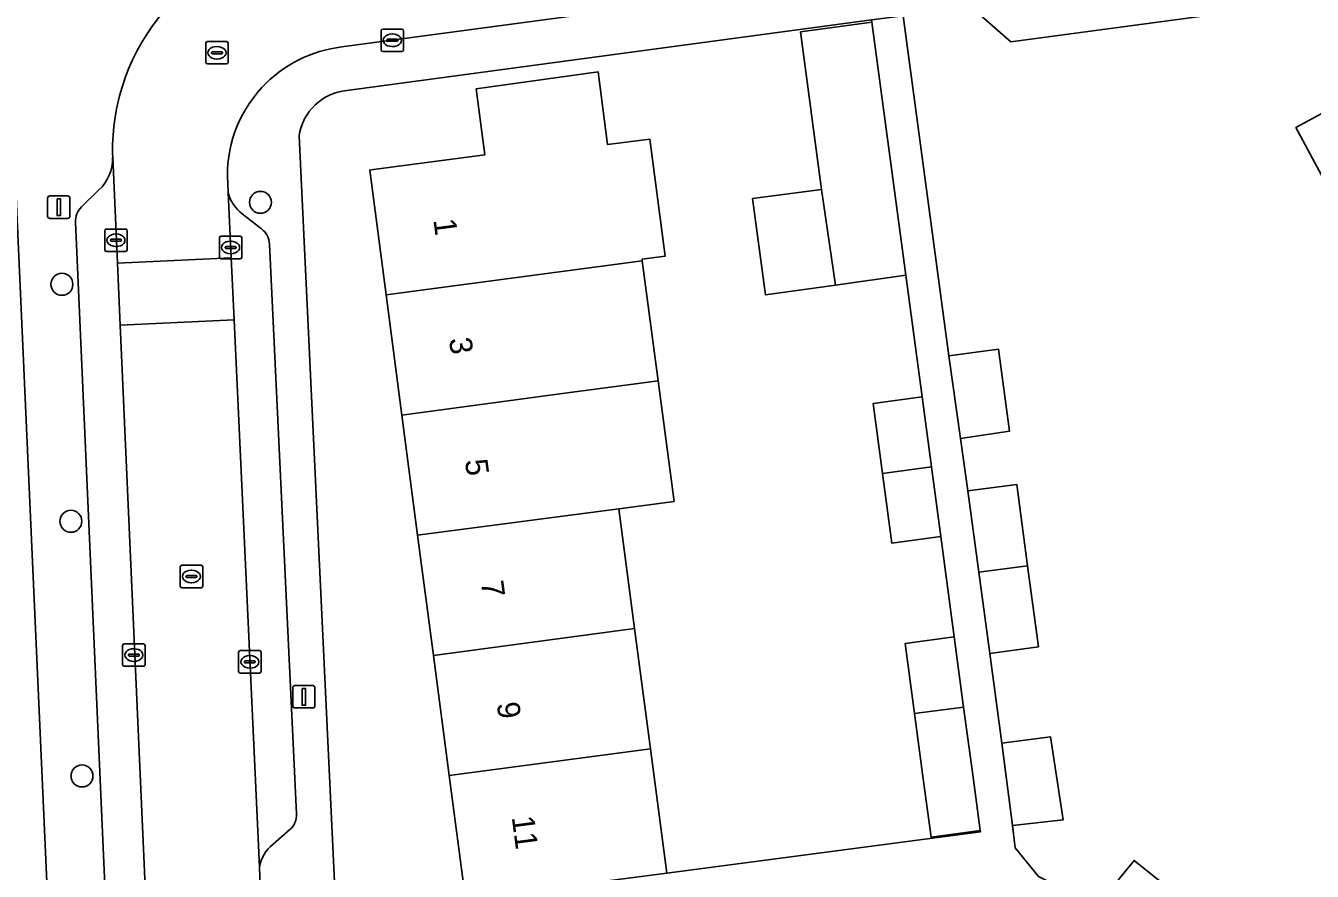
# Model space of a CAD drawing. Extents: x 163426 to 164192, y 380329 to 381641.
# Drawn here: x 163586.2 to 163643.5, y 381158.7 to 381196.3 of the extents above; entities that cross this region are included whole.
import ezdxf

# ---------------------------------------------------------------- set-up
doc = ezdxf.new("R2010")
doc.units = 0
for name, color, linetype in [('IMGEO_Boom', 7, 'Continuous'), ('IMGEO_Erf', 7, 'Continuous'), ('IMGEO_Kolk', 7, 'Continuous'), ('IMGEO_Lichtmast', 7, 'Continuous'), ('IMGEO_Pand', 7, 'Continuous'), ('IMGEO_Pand_nummerreeks', 7, 'Continuous'), ('IMGEO_Parkeervlak_open', 7, 'Continuous'), ('IMGEO_Rijbaan_lokaal_open', 7, 'Continuous'), ('IMGEO_Rioolput', 7, 'Continuous'), ('IMGEO_Voetpad_open', 7, 'Continuous')]:
    doc.layers.add(name, color=color, linetype=linetype)

msp = doc.modelspace()

# ---------------------------------------------------------------- linework, layer by layer
at = {"layer": 'IMGEO_Boom'}
for centre in [(163596.662, 381188.481), (163587.823, 381184.833), (163588.223, 381174.282), (163588.717, 381162.943)]:
    msp.add_circle(centre, 0.489, dxfattribs=at)
at = {"layer": 'IMGEO_Erf'}
msp.add_lwpolyline([(163585.775, 381189.046), (163578.297, 381201.975), (163576.432, 381215.809), (163574.018, 381215.484), (163574.833, 381209.492), (163575.602, 381203.843), (163576.319, 381198.571), (163578.704, 381198.889), (163578.754, 381198.513), (163579.508, 381192.858), (163580.26, 381187.221), (163581.028, 381181.457), (163581.796, 381175.694), (163581.828, 381175.457), (163579.454, 381175.113), (163580.181, 381169.734), (163580.944, 381164.087), (163581.707, 381158.441), (163582.472, 381152.784), (163583.233, 381147.147), (163584.225, 381139.808), (163587.952, 381140.312)], close=True, dxfattribs=at)
for points in [[(163625.277, 381196.79), (163627.315, 381181.652), (163629.515, 381181.946), (163630.016, 381178.295), (163627.823, 381177.971), (163628.162, 381175.636), (163630.331, 381175.926), (163630.815, 381172.297), (163631.297, 381168.689), (163629.13, 381168.399), (163629.664, 381164.399), (163631.831, 381164.689), (163632.406, 381160.991), (163630.141, 381160.73), (163630.269, 381159.747), (163631.307, 381158.46), (163632.898, 381157.653), (163634.177, 381157.48), (163635.56, 381159.18), (163638.388, 381156.905), (163641.24, 381154.61), (163639.848, 381152.915), (163643.831, 381149.709)], [(163642.478, 381197.292), (163630.068, 381195.629), (163628.28, 381197.194)], [(163623.934, 381179.524), (163626.116, 381179.82), (163625.39, 381185.232), (163622.27, 381184.798), (163619.144, 381184.363), (163618.571, 381188.647), (163621.647, 381189.059), (163620.708, 381196.072), (163623.882, 381196.497), (163623.868, 381196.6), (163600.505, 381193.454)], [(163645.133, 381187.411), (163642.764, 381191.813), (163650.656, 381196.072)], [(163605.785, 381157.461), (163605.064, 381162.963), (163604.364, 381168.3), (163603.661, 381173.657), (163602.96, 381179.005), (163602.257, 381184.364), (163601.529, 381189.919), (163601.691, 381189.941), (163606.654, 381190.602), (163606.268, 381193.538), (163611.694, 381194.299), (163612.12, 381191.051), (163613.995, 381191.296), (163614.678, 381186.084), (163613.652, 381185.949), (163613.662, 381185.877), (163614.131, 381182.322), (163614.278, 381181.209), (163614.366, 381180.541), (163615.076, 381175.16), (163612.618, 381174.836), (163613.321, 381169.509), (163614.028, 381164.154), (163614.76, 381158.609), (163628.713, 381160.451), (163628.705, 381160.512), (163626.516, 381160.219), (163626.197, 381162.596), (163625.778, 381165.719), (163625.36, 381168.837), (163627.549, 381169.131), (163626.95, 381173.599), (163624.778, 381173.304), (163624.356, 381176.416), (163623.934, 381179.524)], [(163598.383, 381191.441), (163599.954, 381158.225)]]:
    msp.add_lwpolyline(points, dxfattribs=at)
msp.add_arc((163600.722, 381191.101), 2.363, 95.2626, 171.7174, dxfattribs=at)
at = {"layer": 'IMGEO_Kolk'}
for p, q in [((163602.108, 381196.197), (163602.96, 381196.197)), ((163602.033, 381195.271), (163602.033, 381196.123)), ((163602.292, 381195.691), (163602.292, 381195.703)), ((163602.73, 381195.654), (163602.332, 381195.654)), ((163602.335, 381195.74), (163602.733, 381195.74)), ((163602.521, 381195.977), (163602.546, 381195.977)), ((163602.776, 381195.703), (163602.776, 381195.691)), ((163603.034, 381196.123), (163603.034, 381195.271)), ((163602.96, 381195.197), (163602.108, 381195.197)), ((163602.544, 381195.417), (163602.519, 381195.417)), ((163589.729, 381186.368), (163589.729, 381187.22)), ((163589.804, 381187.294), (163590.656, 381187.294)), ((163590.217, 381187.074), (163590.242, 381187.074)), ((163590.73, 381187.22), (163590.73, 381186.368)), ((163589.988, 381186.788), (163589.988, 381186.8)), ((163590.426, 381186.751), (163590.028, 381186.751)), ((163590.031, 381186.837), (163590.429, 381186.837)), ((163590.24, 381186.514), (163590.215, 381186.514)), ((163590.472, 381186.8), (163590.472, 381186.788)), ((163594.834, 381186.047), (163594.834, 381186.899)), ((163594.909, 381186.973), (163595.761, 381186.973)), ((163595.093, 381186.467), (163595.093, 381186.479)), ((163595.136, 381186.516), (163595.534, 381186.516)), ((163595.322, 381186.753), (163595.347, 381186.753)), ((163595.577, 381186.479), (163595.577, 381186.467)), ((163595.835, 381186.899), (163595.835, 381186.047)), ((163590.656, 381186.294), (163589.804, 381186.294)), ((163595.761, 381185.973), (163594.909, 381185.973)), ((163595.531, 381186.43), (163595.133, 381186.43)), ((163595.345, 381186.193), (163595.32, 381186.193)), ((163590.527, 381167.899), (163590.527, 381168.751)), ((163590.602, 381168.825), (163591.454, 381168.825)), ((163591.528, 381168.751), (163591.528, 381167.899)), ((163590.786, 381168.319), (163590.786, 381168.331)), ((163591.224, 381168.282), (163590.826, 381168.282)), ((163590.829, 381168.368), (163591.227, 381168.368)), ((163591.015, 381168.605), (163591.04, 381168.605)), ((163591.27, 381168.331), (163591.27, 381168.319)), ((163595.69, 381167.596), (163595.69, 381168.448)), ((163595.765, 381168.522), (163596.617, 381168.522)), ((163596.178, 381168.302), (163596.203, 381168.302)), ((163596.691, 381168.448), (163596.691, 381167.596)), ((163591.454, 381167.825), (163590.602, 381167.825)), ((163591.038, 381168.045), (163591.013, 381168.045)), ((163595.949, 381168.016), (163595.949, 381168.028)), ((163596.387, 381167.979), (163595.989, 381167.979)), ((163595.992, 381168.065), (163596.39, 381168.065)), ((163596.201, 381167.742), (163596.176, 381167.742)), ((163596.433, 381168.028), (163596.433, 381168.016)), ((163596.617, 381167.522), (163595.765, 381167.522))]:
    msp.add_line(p, q, dxfattribs=at)
for points in [[(163602.108, 381196.197), (163602.96, 381196.197)], [(163602.033, 381195.271), (163602.033, 381196.123)], [(163603.034, 381196.123), (163603.034, 381195.271)], [(163602.96, 381195.197), (163602.108, 381195.197)], [(163589.729, 381186.368), (163589.729, 381187.22)], [(163589.804, 381187.294), (163590.656, 381187.294)], [(163590.73, 381187.22), (163590.73, 381186.368)], [(163594.834, 381186.047), (163594.834, 381186.899)], [(163594.909, 381186.973), (163595.761, 381186.973)], [(163595.835, 381186.899), (163595.835, 381186.047)], [(163590.656, 381186.294), (163589.804, 381186.294)], [(163595.761, 381185.973), (163594.909, 381185.973)], [(163590.527, 381167.899), (163590.527, 381168.751)], [(163590.602, 381168.825), (163591.454, 381168.825)], [(163591.528, 381168.751), (163591.528, 381167.899)], [(163595.69, 381167.596), (163595.69, 381168.448)], [(163595.765, 381168.522), (163596.617, 381168.522)], [(163596.691, 381168.448), (163596.691, 381167.596)], [(163591.454, 381167.825), (163590.602, 381167.825)], [(163596.617, 381167.522), (163595.765, 381167.522)]]:
    msp.add_lwpolyline(points, dxfattribs=at)
for centre, radius, start, end in [((163602.11, 381196.121), 0.0765, 91.552, 178.448), ((163602.11, 381196.121), 0.0765, 91.552, 178.448), ((163602.958, 381196.121), 0.0765, 1.552, 88.448), ((163602.958, 381196.121), 0.0765, 1.552, 88.448), ((163602.332, 381195.7), 0.0403, 85.8775, 175.7526), ((163602.329, 381195.69), 0.0366, 178.938, 274.7102), ((163602.733, 381195.697), 0.043, 264.8664, 352.4533), ((163602.737, 381195.702), 0.0386, 1.7309, 96.639), ((163602.11, 381195.273), 0.0765, 181.552, 268.448), ((163602.11, 381195.273), 0.0765, 181.552, 268.448), ((163602.958, 381195.273), 0.0765, 271.552, 358.448), ((163602.958, 381195.273), 0.0765, 271.552, 358.448), ((163589.806, 381187.218), 0.0765, 91.552, 178.448), ((163589.806, 381187.218), 0.0765, 91.552, 178.448), ((163590.654, 381187.218), 0.0765, 1.552, 88.448), ((163590.654, 381187.218), 0.0765, 1.552, 88.448), ((163590.028, 381186.797), 0.0403, 85.8775, 175.7526), ((163590.025, 381186.787), 0.0366, 178.938, 274.7102), ((163590.429, 381186.794), 0.043, 264.8664, 352.4533), ((163590.433, 381186.799), 0.0386, 1.7309, 96.639), ((163594.911, 381186.897), 0.0765, 91.552, 178.448), ((163594.911, 381186.897), 0.0765, 91.552, 178.448), ((163595.133, 381186.476), 0.0403, 85.8775, 175.7526), ((163595.13, 381186.466), 0.0366, 178.938, 274.7102), ((163595.534, 381186.473), 0.043, 264.8664, 352.4533), ((163595.538, 381186.478), 0.0386, 1.7309, 96.639), ((163595.759, 381186.897), 0.0765, 1.552, 88.448), ((163595.759, 381186.897), 0.0765, 1.552, 88.448), ((163589.806, 381186.37), 0.0765, 181.552, 268.448), ((163589.806, 381186.37), 0.0765, 181.552, 268.448), ((163590.654, 381186.37), 0.0765, 271.552, 358.448), ((163590.654, 381186.37), 0.0765, 271.552, 358.448), ((163594.911, 381186.049), 0.0765, 181.552, 268.448), ((163594.911, 381186.049), 0.0765, 181.552, 268.448), ((163595.759, 381186.049), 0.0765, 271.552, 358.448), ((163595.759, 381186.049), 0.0765, 271.552, 358.448), ((163590.604, 381168.749), 0.0765, 91.552, 178.448), ((163590.604, 381168.749), 0.0765, 91.552, 178.448), ((163591.452, 381168.749), 0.0765, 1.552, 88.448), ((163591.452, 381168.749), 0.0765, 1.552, 88.448), ((163590.826, 381168.328), 0.0403, 85.8775, 175.7526), ((163590.823, 381168.318), 0.0366, 178.938, 274.7102), ((163591.227, 381168.325), 0.043, 264.8664, 352.4533), ((163591.231, 381168.33), 0.0386, 1.7309, 96.639), ((163595.767, 381168.446), 0.0765, 91.552, 178.448), ((163595.767, 381168.446), 0.0765, 91.552, 178.448), ((163596.615, 381168.446), 0.0765, 1.552, 88.448), ((163596.615, 381168.446), 0.0765, 1.552, 88.448), ((163590.604, 381167.901), 0.0765, 181.552, 268.448), ((163590.604, 381167.901), 0.0765, 181.552, 268.448), ((163591.452, 381167.901), 0.0765, 271.552, 358.448), ((163591.452, 381167.901), 0.0765, 271.552, 358.448), ((163595.767, 381167.598), 0.0765, 181.552, 268.448), ((163595.767, 381167.598), 0.0765, 181.552, 268.448), ((163595.989, 381168.025), 0.0403, 85.8775, 175.7526), ((163595.986, 381168.015), 0.0366, 178.938, 274.7102), ((163596.39, 381168.022), 0.043, 264.8664, 352.4533), ((163596.394, 381168.027), 0.0386, 1.7309, 96.639), ((163596.615, 381167.598), 0.0765, 271.552, 358.448), ((163596.615, 381167.598), 0.0765, 271.552, 358.448)]:
    msp.add_arc(centre, radius, start, end, dxfattribs=at)
for centre, major_axis, ratio, start_param, end_param in [((163602.52, 381195.697), (-0.387, 0.002), 0.722429, 4.712389, 7.853982), ((163602.545, 381195.697), (-0.39, 0.002), 0.717154, 1.570796, 4.712389), ((163590.216, 381186.794), (-0.387, 0.002), 0.722429, 4.712389, 7.853982), ((163590.241, 381186.794), (-0.39, 0.002), 0.717154, 1.570796, 4.712389), ((163595.321, 381186.473), (-0.387, 0.002), 0.722429, 4.712389, 7.853982), ((163595.346, 381186.473), (-0.39, 0.002), 0.717154, 1.570796, 4.712389), ((163591.014, 381168.325), (-0.387, 0.002), 0.722429, 4.712389, 7.853982), ((163591.039, 381168.325), (-0.39, 0.002), 0.717154, 1.570796, 4.712389), ((163596.177, 381168.022), (-0.387, 0.002), 0.722429, 4.712389, 7.853982), ((163596.202, 381168.022), (-0.39, 0.002), 0.717154, 1.570796, 4.712389)]:
    msp.add_ellipse(centre, major_axis=major_axis, ratio=ratio, start_param=start_param, end_param=end_param, dxfattribs=at)
at = {"layer": 'IMGEO_Lichtmast'}
for p, q in [((163587.288, 381188.764), (163588.078, 381188.764)), ((163588.078, 381188.764), (163587.288, 381188.764)), ((163587.188, 381187.864), (163587.188, 381188.664)), ((163587.188, 381188.664), (163587.188, 381187.864)), ((163588.178, 381188.664), (163588.178, 381187.864)), ((163588.178, 381187.864), (163588.178, 381188.664)), ((163588.078, 381187.764), (163587.288, 381187.764)), ((163587.288, 381187.764), (163588.078, 381187.764)), ((163598.198, 381166.969), (163598.988, 381166.969)), ((163598.988, 381166.969), (163598.198, 381166.969)), ((163598.098, 381166.069), (163598.098, 381166.869)), ((163598.098, 381166.869), (163598.098, 381166.069)), ((163599.088, 381166.869), (163599.088, 381166.069)), ((163599.088, 381166.069), (163599.088, 381166.869)), ((163598.988, 381165.969), (163598.198, 381165.969)), ((163598.198, 381165.969), (163598.988, 381165.969))]:
    msp.add_line(p, q, dxfattribs=at)
for points in [[(163587.608, 381188.639), (163587.758, 381188.639), (163587.758, 381187.889), (163587.608, 381187.889), (163587.608, 381188.639)], [(163598.518, 381166.844), (163598.668, 381166.844), (163598.668, 381166.094), (163598.518, 381166.094), (163598.518, 381166.844)]]:
    msp.add_lwpolyline(points, dxfattribs=at)
for centre, start, end in [((163587.288, 381188.664), 90, 180), ((163587.288, 381188.664), 90, 180), ((163588.078, 381188.664), 0, 90), ((163588.078, 381188.664), 360, 90), ((163587.288, 381187.864), 180, 270), ((163587.288, 381187.864), 180, 270), ((163588.078, 381187.864), 270, 0), ((163588.078, 381187.864), 270, 0), ((163598.198, 381166.869), 90, 180), ((163598.198, 381166.869), 90, 180), ((163598.988, 381166.869), 0, 90), ((163598.988, 381166.869), 360, 90), ((163598.198, 381166.069), 180, 270), ((163598.198, 381166.069), 180, 270), ((163598.988, 381166.069), 270, 0), ((163598.988, 381166.069), 270, 0)]:
    msp.add_arc(centre, 0.1, start, end, dxfattribs=at)
at = {"layer": 'IMGEO_Pand'}
for points in [[(163622.27, 381184.798), (163625.39, 381185.232), (163623.882, 381196.497), (163620.708, 381196.072), (163621.647, 381189.059)], [(163645.527, 381186.679), (163653.429, 381190.921), (163650.656, 381196.072), (163642.764, 381191.813), (163645.133, 381187.411)], [(163613.995, 381191.296), (163612.12, 381191.051), (163611.694, 381194.299), (163606.268, 381193.538), (163606.654, 381190.602), (163601.691, 381189.941), (163601.529, 381189.919), (163602.257, 381184.364), (163613.662, 381185.877), (163613.652, 381185.949), (163614.678, 381186.084)], [(163622.27, 381184.798), (163621.647, 381189.059), (163618.571, 381188.647), (163619.144, 381184.363)], [(163614.131, 381182.322), (163613.662, 381185.877), (163602.257, 381184.364), (163602.96, 381179.005), (163610.436, 381180.012), (163611.908, 381180.21), (163614.366, 381180.541), (163614.278, 381181.209)], [(163627.823, 381177.971), (163630.016, 381178.295), (163629.515, 381181.946), (163627.315, 381181.652)], [(163614.366, 381180.541), (163611.908, 381180.21), (163610.436, 381180.012), (163602.96, 381179.005), (163603.661, 381173.657), (163612.618, 381174.836), (163615.076, 381175.16)], [(163624.356, 381176.416), (163626.533, 381176.709), (163626.116, 381179.82), (163623.934, 381179.524)], [(163624.356, 381176.416), (163624.778, 381173.304), (163626.95, 381173.599), (163626.533, 381176.709)], [(163628.646, 381172.018), (163630.815, 381172.297), (163630.331, 381175.926), (163628.162, 381175.636)], [(163613.321, 381169.509), (163612.618, 381174.836), (163603.661, 381173.657), (163604.364, 381168.3)], [(163628.646, 381172.018), (163629.13, 381168.399), (163631.297, 381168.689), (163630.815, 381172.297)], [(163605.064, 381162.963), (163614.028, 381164.154), (163613.321, 381169.509), (163604.364, 381168.3)], [(163627.967, 381166.011), (163627.549, 381169.131), (163625.36, 381168.837), (163625.778, 381165.719)], [(163628.386, 381162.89), (163627.967, 381166.011), (163625.778, 381165.719), (163626.197, 381162.596), (163626.516, 381160.219), (163628.705, 381160.512)], [(163630.141, 381160.73), (163632.406, 381160.991), (163631.831, 381164.689), (163629.664, 381164.399)], [(163605.064, 381162.963), (163605.785, 381157.461), (163610.745, 381158.095), (163614.76, 381158.609), (163614.028, 381164.154)], [(163638.388, 381156.905), (163635.56, 381159.18), (163634.177, 381157.48), (163637.012, 381155.198)]]:
    msp.add_lwpolyline(points, close=True, dxfattribs=at)
at = {"layer": 'IMGEO_Parkeervlak_open'}
for points in [[(163592.286, 381141.024), (163590.415, 381183.013), (163590.292, 381185.78), (163590.083, 381190.473)], [(163589.465, 381189.034), (163588.699, 381188.285)], [(163595.222, 381188.915), (163595.357, 381186.014), (163595.485, 381183.247), (163596.621, 381158.876)], [(163588.425, 381187.593), (163590.372, 381143.649)], [(163596.712, 381187.299), (163595.855, 381187.965)], [(163598.272, 381161.255), (163597.062, 381186.624)], [(163597.223, 381159.903), (163597.97, 381160.552)]]:
    msp.add_lwpolyline(points, dxfattribs=at)
for centre, radius, start, end in [((163588.213, 381190.424), 1.87, 312.007, 1.5094), ((163596.918, 381189.359), 1.753, 194.6702, 232.682), ((163589.335, 381187.633), 0.911, 134.287, 182.5104), ((163596.155, 381186.582), 0.908, 2.6566, 52.1586), ((163597.389, 381161.218), 0.883, 311.0935, 2.411), ((163598.201, 381158.64), 1.598, 127.7534, 171.4912)]:
    msp.add_arc(centre, radius, start, end, dxfattribs=at)
at = {"layer": 'IMGEO_Rijbaan_lokaal_open'}
for points in [[(163600.292, 381195.401), (163617.607, 381197.739), (163625.139, 381198.756), (163628.12, 381199.158), (163643.448, 381201.215)], [(163590.083, 381190.473), (163590.292, 381185.78), (163595.357, 381186.014), (163595.222, 381188.915), (163595.203, 381189.341)]]:
    msp.add_lwpolyline(points, dxfattribs=at)
for points in [[(163590.415, 381183.013), (163595.485, 381183.247), (163595.357, 381186.014), (163590.292, 381185.78)], [(163598.716, 381111.8), (163596.86, 381153.376), (163596.642, 381158.415), (163596.621, 381158.876), (163595.485, 381183.247), (163590.415, 381183.013), (163592.286, 381141.024), (163592.307, 381140.495), (163592.516, 381135.597), (163592.542, 381134.977), (163592.553, 381134.732), (163593.588, 381111.538), (163593.619, 381111.13)]]:
    msp.add_lwpolyline(points, close=True, dxfattribs=at)
for centre, radius, start, end in [((163599.556, 381190.807), 9.481, 121.2136, 162.8065), ((163600.952, 381189.675), 5.764, 96.5795, 137.2289), ((163599.544, 381190.814), 9.467, 162.8251, 182.067), ((163600.943, 381189.685), 5.75, 137.2406, 183.4312)]:
    msp.add_arc(centre, radius, start, end, dxfattribs=at)
at = {"layer": 'IMGEO_Rioolput'}
for p, q in [((163594.302, 381195.641), (163595.154, 381195.641)), ((163594.227, 381194.715), (163594.227, 381195.567)), ((163594.486, 381195.135), (163594.486, 381195.147)), ((163594.924, 381195.098), (163594.526, 381195.098)), ((163594.529, 381195.184), (163594.927, 381195.184)), ((163594.715, 381195.421), (163594.74, 381195.421)), ((163594.97, 381195.147), (163594.97, 381195.135)), ((163595.228, 381195.567), (163595.228, 381194.715)), ((163595.154, 381194.641), (163594.302, 381194.641)), ((163594.738, 381194.861), (163594.713, 381194.861)), ((163593.091, 381171.398), (163593.091, 381172.25)), ((163593.166, 381172.324), (163594.018, 381172.324)), ((163594.092, 381172.25), (163594.092, 381171.398)), ((163593.35, 381171.818), (163593.35, 381171.83)), ((163593.788, 381171.781), (163593.39, 381171.781)), ((163593.393, 381171.867), (163593.791, 381171.867)), ((163593.602, 381171.544), (163593.577, 381171.544)), ((163593.579, 381172.104), (163593.604, 381172.104)), ((163593.834, 381171.83), (163593.834, 381171.818)), ((163594.018, 381171.324), (163593.166, 381171.324))]:
    msp.add_line(p, q, dxfattribs=at)
for points in [[(163594.302, 381195.641), (163595.154, 381195.641)], [(163594.227, 381194.715), (163594.227, 381195.567)], [(163595.228, 381195.567), (163595.228, 381194.715)], [(163595.154, 381194.641), (163594.302, 381194.641)], [(163593.091, 381171.398), (163593.091, 381172.25)], [(163593.166, 381172.324), (163594.018, 381172.324)], [(163594.092, 381172.25), (163594.092, 381171.398)], [(163594.018, 381171.324), (163593.166, 381171.324)]]:
    msp.add_lwpolyline(points, dxfattribs=at)
for centre, radius, start, end in [((163594.304, 381195.565), 0.0765, 91.552, 178.448), ((163594.304, 381195.565), 0.0765, 91.552, 178.448), ((163595.152, 381195.565), 0.0765, 1.552, 88.448), ((163595.152, 381195.565), 0.0765, 1.552, 88.448), ((163594.526, 381195.144), 0.0403, 85.8775, 175.7526), ((163594.523, 381195.134), 0.0366, 178.938, 274.7102), ((163594.927, 381195.141), 0.043, 264.8664, 352.4533), ((163594.931, 381195.146), 0.0386, 1.7309, 96.639), ((163594.304, 381194.717), 0.0765, 181.552, 268.448), ((163594.304, 381194.717), 0.0765, 181.552, 268.448), ((163595.152, 381194.717), 0.0765, 271.552, 358.448), ((163595.152, 381194.717), 0.0765, 271.552, 358.448), ((163593.168, 381172.248), 0.0765, 91.552, 178.448), ((163593.168, 381172.248), 0.0765, 91.552, 178.448), ((163594.016, 381172.248), 0.0765, 1.552, 88.448), ((163594.016, 381172.248), 0.0765, 1.552, 88.448), ((163593.39, 381171.827), 0.0403, 85.8775, 175.7526), ((163593.387, 381171.817), 0.0366, 178.938, 274.7102), ((163593.791, 381171.824), 0.043, 264.8664, 352.4533), ((163593.795, 381171.829), 0.0386, 1.7309, 96.639), ((163593.168, 381171.4), 0.0765, 181.552, 268.448), ((163593.168, 381171.4), 0.0765, 181.552, 268.448), ((163594.016, 381171.4), 0.0765, 271.552, 358.448), ((163594.016, 381171.4), 0.0765, 271.552, 358.448)]:
    msp.add_arc(centre, radius, start, end, dxfattribs=at)
for centre, major_axis, ratio, start_param, end_param in [((163594.714, 381195.141), (-0.387, 0.002), 0.722429, 4.712389, 7.853982), ((163594.739, 381195.141), (-0.39, 0.002), 0.717154, 1.570796, 4.712389), ((163593.578, 381171.824), (-0.387, 0.002), 0.722429, 4.712389, 7.853982), ((163593.603, 381171.824), (-0.39, 0.002), 0.717154, 1.570796, 4.712389)]:
    msp.add_ellipse(centre, major_axis=major_axis, ratio=ratio, start_param=start_param, end_param=end_param, dxfattribs=at)
at = {"layer": 'IMGEO_Voetpad_open'}
for points in [[(163600.505, 381193.454), (163623.868, 381196.6), (163625.277, 381196.79), (163628.28, 381197.194), (163630.068, 381195.629), (163642.478, 381197.292), (163643.8, 381199.258), (163651.552, 381200.311)], [(163628.12, 381199.158), (163625.139, 381198.756), (163617.607, 381197.739), (163600.292, 381195.401)], [(163643.831, 381149.709), (163639.848, 381152.915), (163637.012, 381155.198), (163634.177, 381157.48), (163632.898, 381157.653), (163631.307, 381158.46), (163630.269, 381159.747), (163630.141, 381160.73), (163629.664, 381164.399), (163629.13, 381168.399), (163628.646, 381172.018), (163628.162, 381175.636), (163627.823, 381177.971), (163627.315, 381181.652), (163625.277, 381196.79)], [(163623.882, 381196.497), (163625.39, 381185.232), (163626.116, 381179.82), (163626.533, 381176.709), (163626.95, 381173.599), (163627.549, 381169.131), (163627.967, 381166.011), (163628.386, 381162.89), (163628.705, 381160.512), (163628.713, 381160.451), (163614.76, 381158.609)], [(163600.093, 381155.194), (163600.023, 381156.724), (163599.954, 381158.225), (163598.383, 381191.441)], [(163595.203, 381189.341), (163595.222, 381188.915)], [(163585.775, 381189.046), (163587.952, 381140.312), (163588.182, 381135.182)], [(163588.699, 381188.285), (163589.465, 381189.034)], [(163590.372, 381143.649), (163588.425, 381187.593)], [(163595.855, 381187.965), (163596.712, 381187.299)], [(163597.062, 381186.624), (163598.272, 381161.255)], [(163597.97, 381160.552), (163597.223, 381159.903)], [(163596.621, 381158.876), (163596.642, 381158.415), (163596.86, 381153.376)]]:
    msp.add_lwpolyline(points, dxfattribs=at)
for centre, radius, start, end in [((163599.556, 381190.807), 9.481, 121.2136, 162.8065), ((163600.952, 381189.675), 5.764, 96.5795, 137.2289), ((163599.544, 381190.814), 9.467, 162.8251, 182.067), ((163600.943, 381189.685), 5.75, 137.2406, 183.4312), ((163600.722, 381191.101), 2.363, 95.2626, 171.7174), ((163588.213, 381190.424), 1.87, 312.007, 1.5094), ((163596.918, 381189.359), 1.753, 194.6702, 232.682), ((163589.335, 381187.633), 0.911, 134.287, 182.5104), ((163596.155, 381186.582), 0.908, 2.6566, 52.1586), ((163597.389, 381161.218), 0.883, 311.0935, 2.411), ((163598.201, 381158.64), 1.598, 127.7534, 171.4912)]:
    msp.add_arc(centre, radius, start, end, dxfattribs=at)

# ---------------------------------------------------------------- texts
at = {"layer": 'IMGEO_Pand_nummerreeks'}
for s, rotation, p in [('1', 277.4712, (163604.361, 381187.701)), ('3', 277.4712, (163605.055, 381182.405)), ('5', 277.4712, (163605.765, 381176.995)), ('7', 277.4702, (163606.474, 381171.585)), ('9', 277.4702, (163607.183, 381166.176)), ('11', 277.4702, (163607.848, 381161.109))]:
    msp.add_text(s, height=1, rotation=rotation, dxfattribs=at).set_placement(p)

doc.saveas('drawing.dxf')
